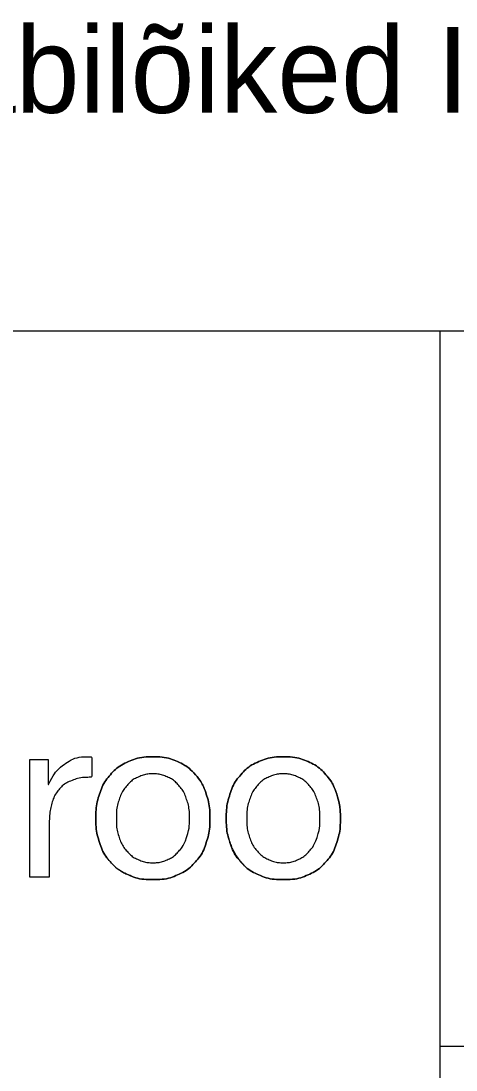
# Model space of a CAD drawing. Extents: x 509422 to 615075, y 6525431 to 6565970.
# Drawn here: x 514575.14 to 514587.3, y 6565425.16 to 6565454.5 of the extents above; entities that cross this region are included whole.
import ezdxf

# ---------------------------------------------------------------- set-up
doc = ezdxf.new("R2010")
doc.units = 0
doc.layers.add('VORMISTUS', color=7, linetype='Continuous')

msp = doc.modelspace()

# ---------------------------------------------------------------- linework, layer by layer
at = {"layer": 'VORMISTUS'}
for p, q in [((514586.844, 6565445.83), (514586.844, 6565395.83)), ((514586.844, 6565445.83), (514586.844, 6565425.83)), ((514575.907, 6565433.152), (514575.907, 6565433.152)), ((514586.844, 6565425.83), (514691.844, 6565425.83))]:
    msp.add_line(p, q, dxfattribs=at)
msp.add_lwpolyline([(514511.844, 6565445.83), (514691.844, 6565445.83), (514691.844, 6565395.83), (514511.844, 6565395.83)], close=True, dxfattribs=at)
for points in [[(514575.907, 6565433.152), (514575.907, 6565433.152), (514575.895, 6565433.152), (514575.895, 6565433.152), (514575.895, 6565433.152), (514575.895, 6565433.845), (514575.895, 6565433.845), (514575.895, 6565433.845), (514575.386, 6565433.845), (514575.386, 6565433.845), (514575.386, 6565433.845), (514575.386, 6565430.56), (514575.386, 6565430.56), (514575.386, 6565430.56), (514575.927, 6565430.56), (514575.927, 6565430.56), (514575.927, 6565430.56), (514575.927, 6565432.021), (514575.927, 6565432.021), (514575.927, 6565432.233), (514575.947, 6565432.421), (514575.99, 6565432.584), (514576.032, 6565432.747), (514576.1, 6565432.885), (514576.193, 6565433), (514576.286, 6565433.114), (514576.409, 6565433.2), (514576.562, 6565433.26), (514576.714, 6565433.32), (514576.898, 6565433.349), (514577.115, 6565433.349), (514577.115, 6565433.349), (514577.115, 6565433.921), (514577.115, 6565433.921), (514576.822, 6565433.929), (514576.58, 6565433.87), (514576.39, 6565433.743), (514576.199, 6565433.616), (514576.038, 6565433.419), (514575.907, 6565433.152)], [(514575.907, 6565433.152), (514575.907, 6565433.152), (514575.895, 6565433.152), (514575.895, 6565433.152), (514575.895, 6565433.152), (514575.895, 6565433.845), (514575.895, 6565433.845), (514575.895, 6565433.845), (514575.386, 6565433.845), (514575.386, 6565433.845), (514575.386, 6565433.845), (514575.386, 6565430.56), (514575.386, 6565430.56), (514575.386, 6565430.56), (514575.927, 6565430.56), (514575.927, 6565430.56), (514575.927, 6565430.56), (514575.927, 6565432.021), (514575.927, 6565432.021), (514575.927, 6565432.233), (514575.947, 6565432.421), (514575.99, 6565432.584), (514576.032, 6565432.747), (514576.1, 6565432.885), (514576.193, 6565433), (514576.286, 6565433.114), (514576.409, 6565433.2), (514576.562, 6565433.26), (514576.714, 6565433.32), (514576.898, 6565433.349), (514577.115, 6565433.349), (514577.115, 6565433.349), (514577.115, 6565433.921), (514577.115, 6565433.921), (514576.822, 6565433.929), (514576.58, 6565433.87), (514576.39, 6565433.743), (514576.199, 6565433.616), (514576.038, 6565433.419), (514575.907, 6565433.152)], [(514580.012, 6565433.423), (514579.876, 6565433.577), (514579.71, 6565433.699), (514579.513, 6565433.788), (514579.316, 6565433.877), (514579.087, 6565433.921), (514578.823, 6565433.921), (514578.565, 6565433.921), (514578.336, 6565433.877), (514578.138, 6565433.788), (514577.938, 6565433.698), (514577.77, 6565433.576), (514577.636, 6565433.423), (514577.5, 6565433.267), (514577.398, 6565433.085), (514577.33, 6565432.876), (514577.263, 6565432.666), (514577.229, 6565432.441), (514577.229, 6565432.2), (514577.229, 6565431.957), (514577.263, 6565431.734), (514577.331, 6565431.526), (514577.399, 6565431.319), (514577.5, 6565431.138), (514577.636, 6565430.983), (514577.771, 6565430.829), (514577.938, 6565430.708), (514578.138, 6565430.621), (514578.337, 6565430.534), (514578.565, 6565430.491), (514578.823, 6565430.491), (514579.087, 6565430.491), (514579.316, 6565430.534), (514579.513, 6565430.621), (514579.71, 6565430.708), (514579.876, 6565430.829), (514580.012, 6565430.983), (514580.148, 6565431.138), (514580.248, 6565431.319), (514580.316, 6565431.527), (514580.384, 6565431.734), (514580.419, 6565431.958), (514580.419, 6565432.2), (514580.419, 6565432.441), (514580.384, 6565432.666), (514580.316, 6565432.876), (514580.248, 6565433.085), (514580.148, 6565433.268), (514580.012, 6565433.423)], [(514580.012, 6565433.423), (514579.876, 6565433.577), (514579.71, 6565433.699), (514579.513, 6565433.788), (514579.316, 6565433.877), (514579.087, 6565433.921), (514578.823, 6565433.921), (514578.565, 6565433.921), (514578.336, 6565433.877), (514578.138, 6565433.788), (514577.938, 6565433.698), (514577.77, 6565433.576), (514577.636, 6565433.423), (514577.5, 6565433.267), (514577.398, 6565433.085), (514577.33, 6565432.876), (514577.263, 6565432.666), (514577.229, 6565432.441), (514577.229, 6565432.2), (514577.229, 6565431.957), (514577.263, 6565431.734), (514577.331, 6565431.526), (514577.399, 6565431.319), (514577.5, 6565431.138), (514577.636, 6565430.983), (514577.71, 6565430.898), (514577.793, 6565430.824), (514577.887, 6565430.759)], [(514583.963, 6565432.876), (514583.896, 6565433.086), (514583.794, 6565433.268), (514583.659, 6565433.423), (514583.523, 6565433.577), (514583.357, 6565433.699), (514583.16, 6565433.788), (514582.963, 6565433.877), (514582.733, 6565433.921), (514582.471, 6565433.921), (514582.212, 6565433.921), (514581.984, 6565433.877), (514581.784, 6565433.788), (514581.585, 6565433.699), (514581.419, 6565433.577), (514581.283, 6565433.423), (514581.147, 6565433.268), (514581.046, 6565433.086), (514580.978, 6565432.876), (514580.91, 6565432.666), (514580.875, 6565432.441), (514580.875, 6565432.2), (514580.875, 6565431.958), (514580.91, 6565431.734), (514580.978, 6565431.527), (514581.046, 6565431.319), (514581.147, 6565431.138), (514581.283, 6565430.983), (514581.419, 6565430.829), (514581.585, 6565430.708), (514581.784, 6565430.621), (514581.984, 6565430.535), (514582.212, 6565430.491), (514582.471, 6565430.491), (514582.733, 6565430.491), (514582.963, 6565430.535), (514583.16, 6565430.621), (514583.357, 6565430.708), (514583.523, 6565430.829), (514583.659, 6565430.983), (514583.794, 6565431.138), (514583.896, 6565431.319), (514583.963, 6565431.527), (514584.031, 6565431.734), (514584.065, 6565431.958), (514584.065, 6565432.2), (514584.065, 6565432.441), (514584.031, 6565432.666), (514583.963, 6565432.876)], [(514583.963, 6565432.876), (514583.896, 6565433.086), (514583.794, 6565433.268), (514583.659, 6565433.423), (514583.523, 6565433.577), (514583.357, 6565433.699), (514583.16, 6565433.788), (514582.963, 6565433.877), (514582.733, 6565433.921), (514582.471, 6565433.921), (514582.212, 6565433.921), (514581.984, 6565433.877), (514581.784, 6565433.788), (514581.585, 6565433.699), (514581.419, 6565433.577), (514581.283, 6565433.423), (514581.147, 6565433.268), (514581.046, 6565433.086), (514580.978, 6565432.876), (514580.91, 6565432.666), (514580.875, 6565432.441), (514580.875, 6565432.2), (514580.875, 6565431.958), (514580.91, 6565431.734), (514580.978, 6565431.527), (514581.014, 6565431.412), (514581.061, 6565431.307), (514581.12, 6565431.209)], [(514579.767, 6565431.669), (514579.715, 6565431.515), (514579.641, 6565431.385), (514579.548, 6565431.281), (514579.455, 6565431.177), (514579.346, 6565431.098), (514579.221, 6565431.043), (514579.096, 6565430.988), (514578.964, 6565430.961), (514578.823, 6565430.961), (514578.684, 6565430.961), (514578.551, 6565430.988), (514578.426, 6565431.043), (514578.301, 6565431.098), (514578.193, 6565431.177), (514578.099, 6565431.281), (514578.006, 6565431.385), (514577.933, 6565431.515), (514577.88, 6565431.669), (514577.828, 6565431.824), (514577.801, 6565432), (514577.801, 6565432.2), (514577.801, 6565432.398), (514577.828, 6565432.576), (514577.88, 6565432.73), (514577.933, 6565432.885), (514578.006, 6565433.014), (514578.099, 6565433.12), (514578.193, 6565433.226), (514578.301, 6565433.307), (514578.426, 6565433.362), (514578.551, 6565433.417), (514578.684, 6565433.445), (514578.823, 6565433.445), (514578.964, 6565433.445), (514579.095, 6565433.417), (514579.221, 6565433.362), (514579.346, 6565433.307), (514579.455, 6565433.226), (514579.548, 6565433.12), (514579.641, 6565433.015), (514579.715, 6565432.885), (514579.767, 6565432.73), (514579.82, 6565432.576), (514579.847, 6565432.398), (514579.847, 6565432.2), (514579.847, 6565432), (514579.82, 6565431.824), (514579.767, 6565431.669)], [(514579.767, 6565431.669), (514579.715, 6565431.515), (514579.641, 6565431.385), (514579.548, 6565431.281), (514579.455, 6565431.177), (514579.346, 6565431.098), (514579.221, 6565431.043), (514579.096, 6565430.988), (514578.964, 6565430.961), (514578.823, 6565430.961), (514578.684, 6565430.961), (514578.551, 6565430.988), (514578.426, 6565431.043), (514578.301, 6565431.098), (514578.193, 6565431.177), (514578.099, 6565431.281), (514578.006, 6565431.385), (514577.933, 6565431.515), (514577.88, 6565431.669), (514577.828, 6565431.824), (514577.801, 6565432), (514577.801, 6565432.2), (514577.801, 6565432.398), (514577.828, 6565432.576), (514577.88, 6565432.73), (514577.933, 6565432.885), (514578.006, 6565433.014), (514578.099, 6565433.12), (514578.193, 6565433.226), (514578.301, 6565433.307), (514578.426, 6565433.362), (514578.551, 6565433.417), (514578.684, 6565433.445), (514578.823, 6565433.445), (514578.964, 6565433.445), (514579.095, 6565433.417), (514579.221, 6565433.362), (514579.346, 6565433.307), (514579.455, 6565433.226), (514579.548, 6565433.12), (514579.641, 6565433.015), (514579.715, 6565432.885), (514579.767, 6565432.73), (514579.82, 6565432.576), (514579.847, 6565432.398), (514579.847, 6565432.2), (514579.847, 6565432), (514579.82, 6565431.824), (514579.767, 6565431.669)], [(514577.887, 6565430.759), (514577.964, 6565430.706), (514578.047, 6565430.66), (514578.138, 6565430.621), (514578.337, 6565430.534), (514578.565, 6565430.491), (514578.823, 6565430.491), (514579.087, 6565430.491), (514579.316, 6565430.534), (514579.513, 6565430.621), (514579.71, 6565430.708), (514579.876, 6565430.829), (514580.012, 6565430.983), (514580.148, 6565431.138), (514580.248, 6565431.319), (514580.316, 6565431.527), (514580.384, 6565431.734), (514580.419, 6565431.958), (514580.419, 6565432.2), (514580.419, 6565432.441), (514580.384, 6565432.666), (514580.316, 6565432.876), (514580.248, 6565433.085), (514580.148, 6565433.268), (514580.012, 6565433.423)], [(514583.414, 6565431.669), (514583.361, 6565431.515), (514583.288, 6565431.385), (514583.195, 6565431.282), (514583.102, 6565431.177), (514582.993, 6565431.099), (514582.868, 6565431.043), (514582.743, 6565430.988), (514582.61, 6565430.961), (514582.471, 6565430.961), (514582.331, 6565430.961), (514582.198, 6565430.988), (514582.073, 6565431.043), (514581.948, 6565431.099), (514581.839, 6565431.177), (514581.747, 6565431.282), (514581.653, 6565431.385), (514581.58, 6565431.515), (514581.527, 6565431.669), (514581.475, 6565431.824), (514581.447, 6565432), (514581.447, 6565432.2), (514581.447, 6565432.399), (514581.475, 6565432.576), (514581.527, 6565432.73), (514581.58, 6565432.885), (514581.653, 6565433.015), (514581.746, 6565433.12), (514581.839, 6565433.226), (514581.948, 6565433.307), (514582.073, 6565433.362), (514582.198, 6565433.417), (514582.331, 6565433.445), (514582.471, 6565433.445), (514582.61, 6565433.445), (514582.743, 6565433.417), (514582.868, 6565433.362), (514582.993, 6565433.307), (514583.102, 6565433.226), (514583.194, 6565433.12), (514583.288, 6565433.015), (514583.361, 6565432.885), (514583.414, 6565432.73), (514583.467, 6565432.576), (514583.494, 6565432.399), (514583.494, 6565432.2), (514583.494, 6565432), (514583.467, 6565431.824), (514583.414, 6565431.669)], [(514583.414, 6565431.669), (514583.361, 6565431.515), (514583.288, 6565431.385), (514583.195, 6565431.282), (514583.102, 6565431.177), (514582.993, 6565431.099), (514582.868, 6565431.043), (514582.743, 6565430.988), (514582.61, 6565430.961), (514582.471, 6565430.961), (514582.331, 6565430.961), (514582.198, 6565430.988), (514582.073, 6565431.043), (514581.948, 6565431.099), (514581.839, 6565431.177), (514581.747, 6565431.282), (514581.653, 6565431.385), (514581.58, 6565431.515), (514581.527, 6565431.669), (514581.475, 6565431.824), (514581.447, 6565432), (514581.447, 6565432.2), (514581.447, 6565432.399), (514581.475, 6565432.576), (514581.527, 6565432.73), (514581.58, 6565432.885), (514581.653, 6565433.015), (514581.746, 6565433.12), (514581.839, 6565433.226), (514581.948, 6565433.307), (514582.073, 6565433.362), (514582.198, 6565433.417), (514582.331, 6565433.445), (514582.471, 6565433.445), (514582.61, 6565433.445), (514582.743, 6565433.417), (514582.868, 6565433.362), (514582.993, 6565433.307), (514583.102, 6565433.226), (514583.194, 6565433.12), (514583.288, 6565433.015), (514583.361, 6565432.885), (514583.414, 6565432.73), (514583.467, 6565432.576), (514583.494, 6565432.399), (514583.494, 6565432.2), (514583.494, 6565432), (514583.467, 6565431.824), (514583.414, 6565431.669)], [(514581.12, 6565431.209), (514581.167, 6565431.128), (514581.221, 6565431.053), (514581.283, 6565430.983), (514581.419, 6565430.829), (514581.585, 6565430.708), (514581.784, 6565430.621), (514581.984, 6565430.535), (514582.212, 6565430.491), (514582.471, 6565430.491), (514582.733, 6565430.491), (514582.963, 6565430.535), (514583.16, 6565430.621), (514583.357, 6565430.708), (514583.523, 6565430.829), (514583.659, 6565430.983), (514583.794, 6565431.138), (514583.896, 6565431.319), (514583.963, 6565431.527), (514584.031, 6565431.734), (514584.065, 6565431.958), (514584.065, 6565432.2), (514584.065, 6565432.441), (514584.031, 6565432.666), (514583.963, 6565432.876)]]:
    msp.add_open_spline(points, degree=3, dxfattribs=at)

# ---------------------------------------------------------------- texts
msp.add_text('    Rummi III lubjakivikarjääri geoloogilised läbilõiked I-I´...II-II´ koostatud 26.01.2016. a, ', height=2.4, dxfattribs=at).set_placement((514511.844, 6565451.93))

doc.saveas('drawing.dxf')
